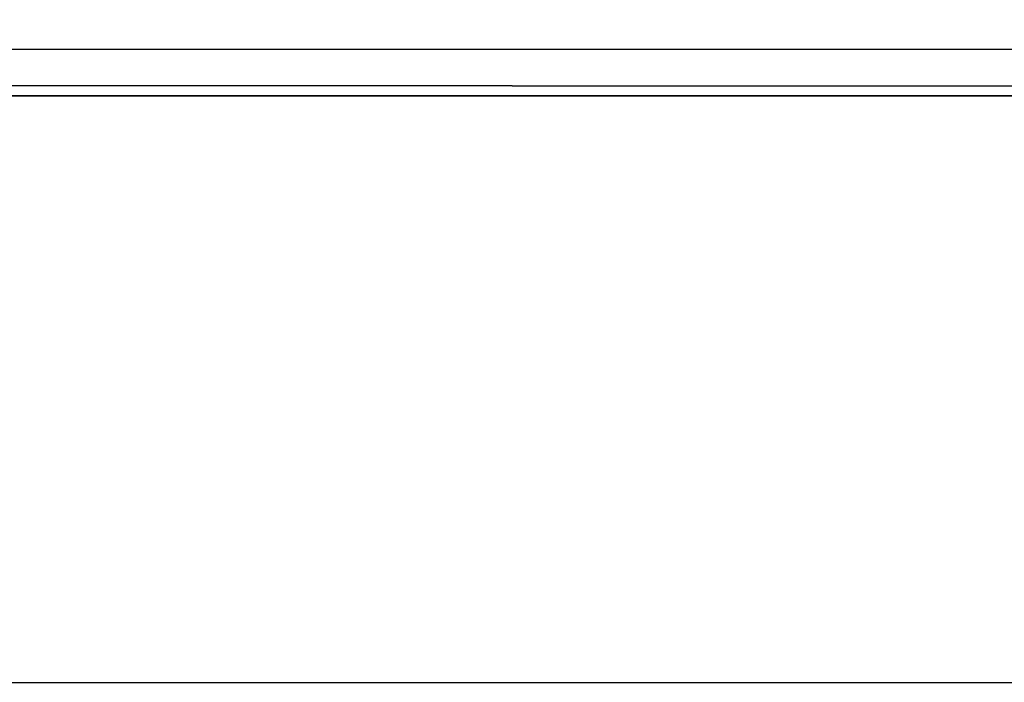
# Model space of a CAD drawing. Extents: x 0 to 30, y 0 to 8.
# Tile 329 of 537: x 16.99551 to 17.00248, y 0.01388 to 0.01857. Entities that reach past the tile are written whole.
import ezdxf

# ---------------------------------------------------------------- set-up
doc = ezdxf.new("R2010")
doc.units = 0
doc.header["$LTSCALE"] = 2.54
doc.layers.get('0').update_dxf_attribs({"color": 13, "linetype": 'CONTINUOUS'})

# ---------------------------------------------------------------- blocks, each defined once
blk = doc.blocks.new('PO____KA___AZIENKOWA_NAROZ')
at = {"color": 0}
for p, q in [((16.6707825, 0.0183683, 13.3352493), (26.0131927, 0.0180274, 3.9913673)), ((16.6707825, 0.0183683, 13.3352493), (26.0131927, 0.0180274, 3.9913673)), ((16.6707825, 0.0183683, 13.3352493), (25.9916138, 0.0107013, 3.9697891)), ((16.6707825, 0.0183683, 13.3352493), (25.9916138, 0.0107013, 3.9697891)), ((30, 0.0180274, 0.1381966), (0, 0.0180274, 0.1381966)), ((30, 0.0180274, 0.1381966), (0, 0.0180274, 0.1381966))]:
    blk.add_line(p, q, dxfattribs=at)
mesh = blk.add_polyface(dxfattribs=at)
corners = [(30, 0.0180274, 0.1381966), (0, 0.0300374, 0.1092019), (30, 0.0300374, 0.1092019)]
mesh.append_faces([[corners[k] for k in face] for face in [(0, 1, 2)]], dxfattribs={"color": 0})
mesh = blk.add_polyface(dxfattribs=at)
corners = [(0, 0.0180274, 0.1381966), (0, 0.0300374, 0.1092019), (30, 0.0180274, 0.1381966)]
mesh.append_faces([[corners[k] for k in face] for face in [(0, 1, 2)]], dxfattribs={"color": 0})
mesh = blk.add_polyface(dxfattribs=at)
corners = [(16.6905502, 0.0300374, 13.3550156), (16.6707825, 0.0183683, 13.3352493), (26.0131927, 0.0180274, 3.9913673)]
mesh.append_faces([[corners[k] for k in face] for face in [(0, 1, 2)]], dxfattribs={"color": 0})
mesh = blk.add_polyface(dxfattribs=at)
corners = [(16.6905502, 0.0300374, 13.3550156), (26.0131927, 0.0180274, 3.9913673), (26.0336945, 0.0300374, 4.0118698)]
mesh.append_faces([[corners[k] for k in face] for face in [(0, 1, 2)]], dxfattribs={"color": 0})
mesh = blk.add_polyface(dxfattribs=at)
corners = [(16.6707825, 0.0183683, 13.3352493), (16.658931, 0.013775, 13.3243164), (25.9916138, 0.0107013, 3.9697891)]
mesh.append_faces([[corners[k] for k in face] for face in [(0, 1, 2)]], dxfattribs={"color": 0})
mesh = blk.add_polyface(dxfattribs=at)
corners = [(16.6707825, 0.0183683, 13.3352493), (25.9916138, 0.0107013, 3.9697891), (26.0131927, 0.0180274, 3.9913673)]
mesh.append_faces([[corners[k] for k in face] for face in [(0, 1, 2)]], dxfattribs={"color": 0})
mesh = blk.add_polyface(dxfattribs=at)
corners = [(30, 0.0107013, 0.1687131), (0, 0.0180274, 0.1381966), (30, 0.0180274, 0.1381966)]
mesh.append_faces([[corners[k] for k in face] for face in [(0, 1, 2)]], dxfattribs={"color": 0})
mesh = blk.add_polyface(dxfattribs=at)
corners = [(0, 0.0107013, 0.1687131), (0, 0.0180274, 0.1381966), (30, 0.0107013, 0.1687131)]
mesh.append_faces([[corners[k] for k in face] for face in [(0, 1, 2)]], dxfattribs={"color": 0})

msp = doc.modelspace()

# ---------------------------------------------------------------- block references
at = {"color": 0}
msp.add_blockref('PO____KA___AZIENKOWA_NAROZ', (0, 0), dxfattribs=at)

doc.saveas('drawing.dxf')
